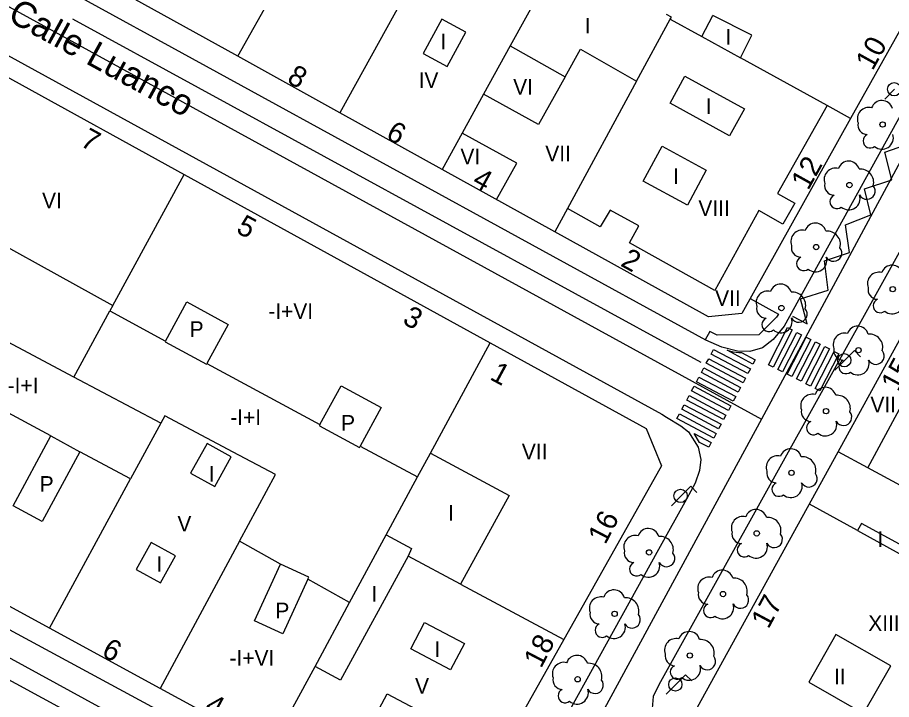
# Model space of a CAD drawing. Extents: x 282771 to 285132, y 4823109 to 4825496.
# Drawn here: x 284409.5 to 284493.3, y 4824005.5 to 4824070.9 of the extents above; entities that cross this region are included whole.
import ezdxf

# ---------------------------------------------------------------- set-up
doc = ezdxf.new("R2010")
doc.units = 0
for name, color, linetype in [('ACERA-BORDILLO', 7, 'Continuous'), ('ACERA-INTERIOR', 7, 'Continuous'), ('ARBOL', 7, 'Continuous'), ('CALLE-EJE', 7, 'Continuous'), ('CALLE-TEXTO', 7, 'Continuous'), ('CARGA_DESCARGA', 7, 'Continuous'), ('EDIFICIO', 7, 'Continuous'), ('FAROLA', 7, 'Continuous'), ('INTERIOR-EDIFICIO', 7, 'Continuous'), ('MEDIANERA', 7, 'Continuous'), ('NUM-LOCAL', 7, 'Continuous'), ('NUM-PORTAL', 7, 'Continuous'), ('PASO-PEATONES', 7, 'Continuous'), ('SENAL-VIARIA', 7, 'Continuous'), ('TXT-ALTURA-EDIFICIO', 7, 'Continuous')]:
    doc.layers.add(name, color=color, linetype=linetype)

msp = doc.modelspace()

# ---------------------------------------------------------------- linework, layer by layer
at = {"layer": 'ACERA-BORDILLO'}
for points in [[(284530.12, 4824113.3), (284470.997, 4824006.903), (284470.455, 4824005.774), (284470.346, 4824004.233)], [(284501.733, 4824075.28), (284483.024, 4824041.309), (284481.961, 4824040.05), (284480.941, 4824039.225), (284479.748, 4824038.878), (284478.555, 4824038.9), (284477.058, 4824039.29), (284475.518, 4824039.963), (284366.067, 4824099.983)], [(284356.606, 4824095.854), (284471.287, 4824032.867), (284471.748, 4824032.586), (284473.122, 4824031.749), (284473.859, 4824031.163), (284474.792, 4824029.709), (284475.031, 4824028.515), (284474.901, 4824027.452), (284474.488, 4824026.236), (284473.651, 4824024.708), (284470.994, 4824019.895), (284456.253, 4823993.222)], [(284448.159, 4823990.841), (284307.195, 4824067.118)]]:
    msp.add_lwpolyline(points, dxfattribs=at)
at = {"layer": 'ACERA-INTERIOR'}
msp.add_lwpolyline([(284479.774, 4824043.955), (284482.474, 4824042.475), (284482.303, 4824042.17), (284480.606, 4824040.482), (284476.604, 4824040.445), (284475.904, 4824040.815), (284475.447, 4824040.002)], dxfattribs=at)
at = {"layer": 'ARBOL'}
for centre in [(284492.474, 4824060.664), (284489.284, 4824054.854), (284486.094, 4824048.904), (284493.444, 4824044.865), (284482.764, 4824043.055), (284490.154, 4824039.015), (284487.044, 4824033.155), (284483.734, 4824027.245), (284480.394, 4824021.435), (284470.074, 4824019.605), (284477.164, 4824015.615), (284466.774, 4824013.715), (284473.984, 4824009.715), (284463.225, 4824007.435)]:
    msp.add_circle(centre, 0.255, dxfattribs=at)
for centre, radius, start, end in [((284491.144, 4824061.194), 1.097, 75.4318, 200.55608), ((284492.404, 4824061.924), 1.038, 15.64228, 161.38435), ((284491.034, 4824060.624), 0.935, 168.59898, 268.13236), ((284491.274, 4824059.074), 0.672, 113.73672, 309.4725), ((284492.414, 4824059.374), 1.086, 228.95447, 17.92796), ((284487.954, 4824055.384), 1.097, 75.4318, 200.55608), ((284489.214, 4824056.114), 1.038, 15.64228, 161.38435), ((284490.344, 4824055.114), 1.272, 345.03273, 95.79925), ((284487.844, 4824054.814), 0.935, 168.59898, 268.13236), ((284490.954, 4824054.284), 0.797, 208.96246, 38.99103), ((284488.084, 4824053.264), 0.672, 113.73672, 309.4725), ((284489.224, 4824053.564), 1.086, 228.95447, 17.92796), ((284484.764, 4824049.434), 1.097, 75.4318, 200.55608), ((284486.024, 4824050.164), 1.038, 15.64228, 161.38435), ((284487.154, 4824049.164), 1.272, 345.03273, 95.79925), ((284484.654, 4824048.864), 0.935, 168.59898, 268.13236), ((284487.764, 4824048.334), 0.797, 208.96246, 38.99103), ((284486.034, 4824047.614), 1.086, 228.95447, 17.92796), ((284484.894, 4824047.314), 0.672, 113.73672, 309.4725), ((284493.374, 4824046.124), 1.038, 15.64228, 161.38435), ((284492.114, 4824045.394), 1.097, 75.4318, 200.55608), ((284481.434, 4824043.585), 1.097, 75.4318, 200.55608), ((284482.694, 4824044.314), 1.038, 15.64228, 161.38435), ((284492.004, 4824044.825), 0.935, 168.59898, 268.13236), ((284483.824, 4824043.315), 1.272, 345.03273, 95.79925), ((284492.244, 4824043.275), 0.672, 113.73672, 309.4725), ((284493.384, 4824043.575), 1.086, 228.95447, 17.92796), ((284481.324, 4824043.015), 0.935, 168.59898, 268.13236), ((284484.434, 4824042.485), 0.797, 208.96246, 38.99103), ((284481.564, 4824041.465), 0.672, 113.73672, 309.4725), ((284482.704, 4824041.765), 1.086, 228.95447, 17.92796), ((284490.084, 4824040.275), 1.038, 15.64228, 161.38435), ((284488.824, 4824039.545), 1.097, 75.4318, 200.55608), ((284491.214, 4824039.275), 1.272, 345.03273, 95.79925), ((284488.714, 4824038.975), 0.935, 168.59898, 268.13236), ((284491.824, 4824038.445), 0.797, 208.96246, 38.99103), ((284488.954, 4824037.425), 0.672, 113.73672, 309.4725), ((284490.094, 4824037.725), 1.086, 228.95447, 17.92796), ((284486.974, 4824034.415), 1.038, 15.64228, 161.38435), ((284485.714, 4824033.685), 1.097, 75.4318, 200.55608), ((284488.104, 4824033.415), 1.272, 345.03273, 95.79925), ((284485.604, 4824033.115), 0.935, 168.59898, 268.13236), ((284488.714, 4824032.585), 0.797, 208.96246, 38.99103), ((284485.844, 4824031.565), 0.672, 113.73672, 309.4725), ((284486.984, 4824031.865), 1.086, 228.95447, 17.92796), ((284483.664, 4824028.505), 1.038, 15.64228, 161.38435), ((284482.404, 4824027.775), 1.097, 75.4318, 200.55608), ((284484.794, 4824027.505), 1.272, 345.03273, 95.79925), ((284482.294, 4824027.205), 0.935, 168.59898, 268.13236), ((284485.404, 4824026.675), 0.797, 208.96246, 38.99103), ((284482.534, 4824025.655), 0.672, 113.73672, 309.4725), ((284483.674, 4824025.955), 1.086, 228.95447, 17.92796), ((284480.324, 4824022.695), 1.038, 15.64228, 161.38435), ((284479.064, 4824021.965), 1.097, 75.4318, 200.55608), ((284481.454, 4824021.695), 1.272, 345.03273, 95.79925), ((284468.744, 4824020.135), 1.097, 75.4318, 200.55608), ((284470.004, 4824020.865), 1.038, 15.64228, 161.38435), ((284471.134, 4824019.865), 1.272, 345.03273, 95.79925), ((284478.954, 4824021.395), 0.935, 168.59898, 268.13236), ((284482.064, 4824020.865), 0.797, 208.96246, 38.99103), ((284479.194, 4824019.845), 0.672, 113.73672, 309.4725), ((284480.334, 4824020.145), 1.086, 228.95447, 17.92796), ((284468.634, 4824019.565), 0.935, 168.59898, 268.13236), ((284471.744, 4824019.035), 0.797, 208.96246, 38.99103), ((284468.874, 4824018.015), 0.672, 113.73672, 309.4725), ((284470.014, 4824018.315), 1.086, 228.95447, 17.92796), ((284477.094, 4824016.875), 1.038, 15.64228, 161.38435), ((284475.834, 4824016.145), 1.097, 75.4318, 200.55608), ((284478.224, 4824015.875), 1.272, 345.03273, 95.79925), ((284465.445, 4824014.245), 1.097, 75.4318, 200.55608), ((284466.704, 4824014.975), 1.038, 15.64228, 161.38435), ((284475.724, 4824015.575), 0.935, 168.59898, 268.13236), ((284478.834, 4824015.045), 0.797, 208.96246, 38.99103), ((284467.834, 4824013.975), 1.272, 345.03273, 95.79925), ((284475.964, 4824014.025), 0.672, 113.73672, 309.4725), ((284477.104, 4824014.325), 1.086, 228.95447, 17.92796), ((284465.335, 4824013.675), 0.935, 168.59898, 268.13236), ((284468.444, 4824013.145), 0.797, 208.96246, 38.99103), ((284466.714, 4824012.425), 1.086, 228.95447, 17.92796), ((284465.575, 4824012.125), 0.672, 113.73672, 309.4725), ((284473.914, 4824010.975), 1.038, 15.64228, 161.38435), ((284472.654, 4824010.245), 1.097, 75.4318, 200.55608), ((284475.044, 4824009.975), 1.272, 345.03273, 95.79925), ((284463.155, 4824008.695), 1.038, 15.64228, 161.38435), ((284472.544, 4824009.675), 0.935, 168.59898, 268.13236), ((284475.654, 4824009.145), 0.797, 208.96246, 38.99103), ((284461.895, 4824007.965), 1.097, 75.4318, 200.55608), ((284464.285, 4824007.695), 1.272, 345.03273, 95.79925), ((284472.784, 4824008.125), 0.672, 113.73672, 309.4725), ((284473.924, 4824008.425), 1.086, 228.95447, 17.92796), ((284461.785, 4824007.395), 0.935, 168.59898, 268.13236), ((284464.895, 4824006.865), 0.797, 208.96246, 38.99103), ((284462.025, 4824005.845), 0.672, 113.73672, 309.4725), ((284463.165, 4824006.145), 1.086, 228.95447, 17.92796)]:
    msp.add_arc(centre, radius, start, end, dxfattribs=at)
at = {"layer": 'CALLE-EJE'}
for points in [[(284351.796, 4824103.174), (284480.854, 4824032.405)], [(284507.954, 4824082.764), (284480.854, 4824032.405)], [(284328.571, 4824051.007), (284453.697, 4823982.89)], [(284480.854, 4824032.405), (284464.775, 4824002.745)]]:
    msp.add_lwpolyline(points, dxfattribs=at)
at = {"layer": 'CARGA_DESCARGA'}
msp.add_lwpolyline([(284483.823, 4824042.259), (284485.227, 4824041.537), (284484.582, 4824043.93), (284487.24, 4824044.766), (284486.898, 4824047.577), (284489.29, 4824048.374), (284488.91, 4824051.033), (284491.34, 4824051.983), (284490.733, 4824054.49), (284493.352, 4824055.363), (284492.669, 4824058.022), (284495.137, 4824058.858), (284494.643, 4824061.592), (284497.225, 4824062.352), (284496.617, 4824065.087), (284499.161, 4824065.695), (284497.196, 4824066.853)], dxfattribs=at)
at = {"layer": 'EDIFICIO'}
for points in [[(284494.854, 4824071.004), (284489.404, 4824061.224), (284478.974, 4824042.515), (284475.764, 4824042.215), (284475.184, 4824042.525), (284461.035, 4824050.374), (284450.225, 4824056.354), (284440.415, 4824061.794), (284430.645, 4824067.204), (284421.435, 4824072.304), (284411.565, 4824077.764), (284399.105, 4824084.654), (284385.155, 4824091.794), (284367.445, 4824101.074), (284367.435, 4824104.734), (284387.965, 4824116.264), (284409.665, 4824128.684), (284412.825, 4824128.754), (284420.635, 4824124.444), (284440.965, 4824113.234), (284462.244, 4824101.504), (284471.994, 4824096.124), (284482.504, 4824090.334), (284498.434, 4824081.564)], [(284474.724, 4824004.745), (284488.204, 4824029.265), (284495.914, 4824043.305), (284503.664, 4824057.394), (284511.564, 4824071.774), (284514.954, 4824077.944), (284525.114, 4824096.424), (284533.304, 4824111.324), (284538.714, 4824112.404), (284549.374, 4824103.214), (284556.554, 4824097.044), (284555.874, 4824086.504), (284554.684, 4824067.784), (284553.754, 4824053.194)], [(284327.786, 4824082.264), (284342.166, 4824090.414), (284350.626, 4824095.384), (284353.566, 4824095.434), (284358.006, 4824092.984), (284372.385, 4824085.084), (284384.215, 4824078.584), (284390.165, 4824075.324), (284396.955, 4824071.574), (284409.015, 4824064.944), (284425.485, 4824055.874), (284454.835, 4824039.715), (284469.809, 4824031.491), (284471.271, 4824027.901), (284452.082, 4823993.789)], [(284433.785, 4824000.785), (284423.195, 4824006.555), (284412.565, 4824012.355), (284387.885, 4824025.805), (284375.485, 4824032.585), (284362.586, 4824039.624), (284350.416, 4824046.024), (284338.556, 4824052.254), (284325.806, 4824058.974), (284308.966, 4824068.234), (284308.996, 4824071.804), (284327.786, 4824082.264)]]:
    msp.add_lwpolyline(points, dxfattribs=at)
at = {"layer": 'FAROLA'}
for p, q in [((284493.623, 4824064.044), (284492.693, 4824063.104)), ((284489.772, 4824038.971), (284488.832, 4824038.041)), ((284490.362, 4824038.381), (284489.772, 4824038.971)), ((284488.832, 4824038.041), (284487.902, 4824037.101)), ((284474.08, 4824025.959), (284473.14, 4824025.029)), ((284474.67, 4824025.369), (284474.08, 4824025.959)), ((284473.14, 4824025.029), (284472.21, 4824024.089)), ((284473.575, 4824007.864), (284472.635, 4824006.934)), ((284474.165, 4824007.274), (284473.575, 4824007.864)), ((284472.635, 4824006.934), (284471.705, 4824005.994))]:
    msp.add_line(p, q, dxfattribs=at)
for centre in [(284493.583, 4824064.044), (284488.792, 4824038.041), (284473.1, 4824025.029), (284472.595, 4824006.934)]:
    msp.add_circle(centre, 0.637, dxfattribs=at)
at = {"layer": 'INTERIOR-EDIFICIO'}
for points in [[(284408.015, 4824100.324), (284424.333, 4824092.101), (284421.986, 4824087.998), (284437.491, 4824079.417), (284440.074, 4824084.025), (284442.075, 4824087.594), (284445.867, 4824085.509), (284444.195, 4824082.464), (284446.565, 4824081.154), (284448.236, 4824084.207), (284451.735, 4824082.284), (284450.105, 4824079.334), (284459.859, 4824073.852), (284456.744, 4824068.195), (284462.025, 4824065.234), (284463.504, 4824067.874), (284468.874, 4824064.814), (284472.104, 4824070.764), (284475.119, 4824069.102), (284478.837, 4824067.049), (284479.944, 4824069.224), (284476.204, 4824071.134)], [(284448.425, 4824067.474), (284450.725, 4824066.224), (284452.495, 4824069.514), (284450.195, 4824070.764), (284448.425, 4824067.474)], [(284479.214, 4824062.174), (284477.794, 4824059.574), (284472.084, 4824062.704), (284473.504, 4824065.294), (284479.214, 4824062.174)], [(284471.344, 4824058.574), (284475.564, 4824056.264), (284473.744, 4824052.924), (284469.524, 4824055.224), (284471.344, 4824058.574)], [(284402.233, 4824052.37), (284418.635, 4824043.294), (284418.353, 4824042.776), (284423.695, 4824039.865), (284425.755, 4824043.644), (284429.715, 4824041.484), (284427.665, 4824037.735), (284438.505, 4824031.885), (284440.535, 4824035.595), (284444.395, 4824033.505), (284442.375, 4824029.785), (284447.865, 4824026.845), (284449.109, 4824029.142), (284456.655, 4824025.065), (284451.997, 4824016.56), (284446.985, 4824019.235), (284440.485, 4824007.365), (284438.045, 4824008.675), (284441.355, 4824014.805), (284437.345, 4824017.035), (284434.955, 4824011.785), (284432.245, 4824013.035), (284434.725, 4824018.465), (284430.811, 4824020.692), (284434.255, 4824027.085), (284430.205, 4824029.235), (284423.645, 4824032.725), (284423.245, 4824031.995), (284420.346, 4824026.664), (284415.488, 4824029.263), (284411.885, 4824022.575), (284409.095, 4824024.075), (284412.715, 4824030.795), (284403.235, 4824035.885)], [(284426.105, 4824027.225), (284428.435, 4824025.935), (284430.005, 4824028.765), (284427.685, 4824030.055), (284426.105, 4824027.225)], [(284420.895, 4824017.965), (284423.215, 4824016.675), (284424.655, 4824019.265), (284422.335, 4824020.545), (284420.895, 4824017.965)], [(284452.365, 4824010.855), (284451.035, 4824008.345), (284447.215, 4824010.355), (284448.545, 4824012.875), (284452.365, 4824010.855)], [(284487.984, 4824011.725), (284485.384, 4824007.155), (284490.644, 4824004.155), (284493.254, 4824008.725), (284487.984, 4824011.725)], [(284448.775, 4824004.025), (284447.535, 4824001.675), (284443.715, 4824003.695), (284444.955, 4824006.055), (284448.775, 4824004.025)]]:
    msp.add_lwpolyline(points, dxfattribs=at)
at = {"layer": 'MEDIANERA'}
for points in [[(284430.645, 4824067.204), (284437.491, 4824079.417)], [(284450.105, 4824079.334), (284440.415, 4824061.794)], [(284472.104, 4824070.764), (284472.214, 4824070.954), (284471.734, 4824071.204)], [(284475.119, 4824069.102), (284476.204, 4824071.134)], [(284456.744, 4824068.195), (284454.194, 4824063.564)], [(284487.147, 4824062.469), (284478.837, 4824067.049)], [(284462.025, 4824065.234), (284459.475, 4824060.664), (284454.194, 4824063.564)], [(284468.874, 4824064.814), (284462.251, 4824052.615)], [(284454.194, 4824063.564), (284452.146, 4824059.844)], [(284487.147, 4824062.469), (284482.404, 4824054.054), (284484.054, 4824053.114), (284482.914, 4824051.114), (284480.614, 4824052.424), (284476.394, 4824044.744), (284468.184, 4824049.294), (284469.084, 4824050.924), (284466.334, 4824052.444), (284465.394, 4824050.854), (284462.251, 4824052.615)], [(284489.404, 4824061.224), (284487.147, 4824062.469)], [(284452.146, 4824059.844), (284450.225, 4824056.354)], [(284455.445, 4824053.464), (284457.395, 4824056.964), (284452.146, 4824059.844)], [(284418.635, 4824043.294), (284425.485, 4824055.874)], [(284462.251, 4824052.615), (284461.035, 4824050.374)], [(284414.895, 4824036.425), (284398.385, 4824045.224)], [(284414.895, 4824036.425), (284418.353, 4824042.776)], [(284491.045, 4824027.732), (284498.659, 4824041.824)], [(284423.695, 4824039.865), (284423.675, 4824039.825), (284427.635, 4824037.665), (284427.665, 4824037.735)], [(284449.109, 4824029.142), (284454.835, 4824039.715)], [(284423.245, 4824031.995), (284414.895, 4824036.425)], [(284438.505, 4824031.885), (284438.455, 4824031.765), (284442.315, 4824029.675), (284442.375, 4824029.785)], [(284412.715, 4824030.795), (284415.488, 4824029.263)], [(284415.485, 4824029.265), (284415.488, 4824029.263)], [(284491.045, 4824027.732), (284488.204, 4824029.265)], [(284495.372, 4824025.398), (284491.045, 4824027.732)], [(284412.565, 4824012.355), (284420.346, 4824026.664)], [(284444.865, 4824021.305), (284447.865, 4824026.845)], [(284490.064, 4824021.705), (284485.444, 4824024.245)], [(284494.444, 4824020.195), (284490.434, 4824022.375), (284490.064, 4824021.705)], [(284441.355, 4824014.805), (284444.865, 4824021.305)], [(284444.865, 4824021.305), (284447.295, 4824019.995), (284446.985, 4824019.235)], [(284490.064, 4824021.705), (284494.064, 4824019.495)], [(284430.811, 4824020.692), (284423.195, 4824006.555)], [(284437.345, 4824017.035), (284437.435, 4824017.225), (284434.725, 4824018.465)], [(284451.997, 4824016.56), (284461.914, 4824011.268)], [(284433.785, 4824000.785), (284438.045, 4824008.675)]]:
    msp.add_lwpolyline(points, dxfattribs=at)
at = {"layer": 'PASO-PEATONES'}
for points in [[(284483.806, 4824040.948), (284481.986, 4824037.389), (284481.541, 4824037.617), (284483.361, 4824041.175)], [(284484.697, 4824040.492), (284482.876, 4824036.933), (284482.431, 4824037.161), (284484.252, 4824040.72)], [(284485.587, 4824040.036), (284483.766, 4824036.477), (284483.321, 4824036.705), (284485.142, 4824040.264)], [(284486.477, 4824039.58), (284484.656, 4824036.022), (284484.211, 4824036.25), (284486.032, 4824039.808)], [(284479.556, 4824036.763), (284476.025, 4824038.636), (284476.259, 4824039.077), (284479.791, 4824037.204)], [(284480.039, 4824037.68), (284477.551, 4824039.004), (284478.113, 4824038.865), (284478.436, 4824038.809), (284478.681, 4824038.771), (284478.948, 4824038.776), (284480.25, 4824038.086)], [(284487.367, 4824039.125), (284485.546, 4824035.566), (284485.101, 4824035.794), (284486.922, 4824039.352)], [(284488.257, 4824038.669), (284486.436, 4824035.11), (284485.991, 4824035.338), (284487.812, 4824038.897)], [(284479.088, 4824035.879), (284475.556, 4824037.752), (284475.79, 4824038.194), (284479.322, 4824036.321)], [(284478.619, 4824034.996), (284475.087, 4824036.869), (284475.322, 4824037.31), (284478.853, 4824035.438)], [(284478.15, 4824034.113), (284474.619, 4824035.986), (284474.853, 4824036.427), (284478.384, 4824034.554)], [(284477.681, 4824033.229), (284474.15, 4824035.102), (284474.384, 4824035.544), (284477.916, 4824033.671)], [(284477.213, 4824032.346), (284473.681, 4824034.219), (284473.916, 4824034.66), (284477.447, 4824032.788)], [(284476.744, 4824031.463), (284473.212, 4824033.336), (284473.447, 4824033.777), (284476.978, 4824031.904)], [(284476.275, 4824030.579), (284472.744, 4824032.452), (284472.978, 4824032.894), (284476.51, 4824031.021)], [(284474.917, 4824030.168), (284474.388, 4824031.014), (284476.041, 4824030.138), (284475.807, 4824029.696)]]:
    msp.add_lwpolyline(points, close=True, dxfattribs=at)
at = {"layer": 'SENAL-VIARIA'}
for points in [[(284414.79, 4824070.798), (284475.046, 4824037.87)], [(284398.739, 4824014.962), (284447.57, 4823988.218)]]:
    msp.add_lwpolyline(points, dxfattribs=at)

# ---------------------------------------------------------------- texts
at = {"layer": 'CALLE-TEXTO'}
msp.add_text('Calle Luanco', height=2.5, rotation=331.26189, dxfattribs=at).set_placement((284408.444, 4824070.685))
at = {"layer": 'NUM-LOCAL'}
msp.add_text('16', height=2, rotation=62.51004, dxfattribs=at).set_placement((284465.875, 4824020.279))
at = {"layer": 'NUM-PORTAL'}
for s, rotation, p in [('10', 60.94004, (284491.511, 4824065.757)), ('8', 331.01004, (284435.245, 4824064.759)), ('6', 331.01004, (284444.733, 4824059.365)), ('7', 331.57004, (284415.423, 4824058.669)), ('12', 60.94004, (284485.329, 4824054.266)), ('4', 331.01004, (284453.004, 4824054.871)), ('5', 331.57004, (284430.372, 4824050.35)), ('2', 331.01004, (284467.247, 4824047.153)), ('3', 331.57004, (284446.328, 4824041.617)), ('15', 61.83004, (284493.969, 4824034.929)), ('1', 331.57004, (284454.709, 4824036.258)), ('17', 61.83004, (284481.516, 4824012.182)), ('6', 331.57004, (284417.465, 4824009.735)), ('18', 62.51004, (284459.719, 4824008.416)), ('4', 331.57004, (284427.335, 4824004.4))]:
    msp.add_text(s, height=2, rotation=rotation, dxfattribs=at).set_placement(p)
at = {"layer": 'TXT-ALTURA-EDIFICIO'}
for s, p in [('I', (284463.903, 4824069.394)), ('I', (284477.393, 4824068.33)), ('I', (284450.054, 4824067.875)), ('IV', (284447.975, 4824064.164)), ('VI', (284457.043, 4824063.529)), ('I', (284475.513, 4824061.67)), ('VI', (284451.985, 4824056.844)), ('VII', (284460.124, 4824057.124)), ('I', (284472.39, 4824054.965)), ('VI', (284411.866, 4824052.616)), ('VIII', (284474.804, 4824051.894)), ('VII', (284476.414, 4824043.254)), ('-I+VI', (284433.563, 4824042.004)), ('P', (284426.019, 4824040.284)), ('-I+I', (284408.562, 4824034.885)), ('VII', (284491.304, 4824033.035)), ('-I+I', (284429.911, 4824031.825)), ('P', (284440.539, 4824031.285)), ('VII', (284457.875, 4824028.525)), ('I', (284427.854, 4824026.385)), ('P', (284411.639, 4824025.425)), ('I', (284450.804, 4824022.645)), ('V', (284424.846, 4824021.615)), ('I', (284491.972, 4824020.136)), ('I', (284422.834, 4824017.745)), ('I', (284443.444, 4824014.895)), ('P', (284434.239, 4824013.285)), ('XIII', (284491.098, 4824012.065)), ('I', (284449.504, 4824009.575)), ('-I+VI', (284429.843, 4824008.735)), ('II', (284487.813, 4824006.965)), ('V', (284447.636, 4824006.045))]:
    msp.add_text(s, height=1.5, rotation=0.00004, dxfattribs=at).set_placement(p)

doc.saveas('drawing.dxf')
